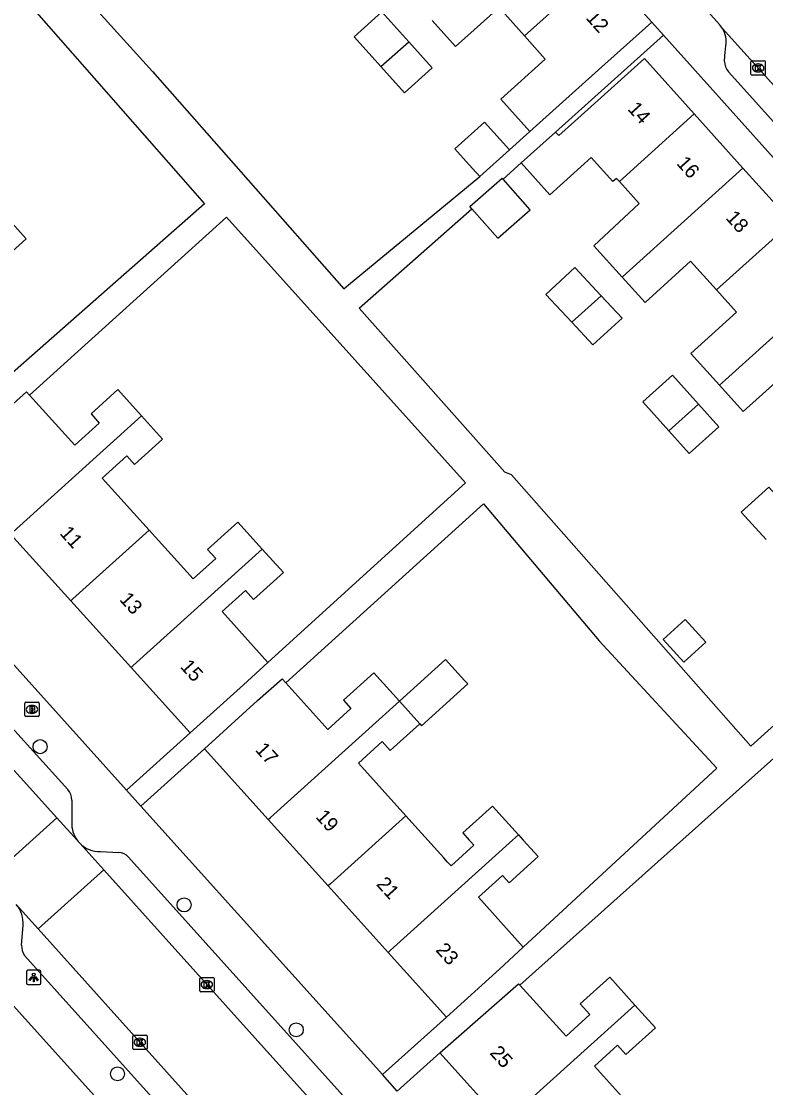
# Model space of a CAD drawing. Extents: x 158352 to 159489, y 383828 to 384597.
# Drawn here: x 159044.3 to 159096.2, y 384232.7 to 384307.1 of the extents above; entities that cross this region are included whole.
import ezdxf

# ---------------------------------------------------------------- set-up
doc = ezdxf.new("R2010")
doc.units = 0
for name, color, linetype in [('IMGEO_Boom', 7, 'Continuous'), ('IMGEO_Brandkraan', 7, 'Continuous'), ('IMGEO_Kolk', 7, 'Continuous'), ('IMGEO_Lichtpunt', 7, 'Continuous'), ('IMGEO_Pand', 7, 'Continuous'), ('IMGEO_Pand_nummerreeks', 7, 'Continuous'), ('IMGEO_Rijbaan_lokaal_open', 7, 'Continuous'), ('IMGEO_Voetpad_open', 7, 'Continuous')]:
    doc.layers.add(name, color=color, linetype=linetype)

msp = doc.modelspace()

# ---------------------------------------------------------------- linework, layer by layer
at = {"layer": 'IMGEO_Boom'}
for centre in [(159045.564, 384256.519), (159055.612, 384245.481), (159063.435, 384236.768), (159050.966, 384233.698)]:
    msp.add_circle(centre, 0.489, dxfattribs=at)
at = {"layer": 'IMGEO_Brandkraan'}
for p, q in [((159044.498, 384258.689), (159044.498, 384259.541)), ((159044.573, 384259.615), (159045.425, 384259.615)), ((159044.986, 384259.395), (159045.011, 384259.395)), ((159045.499, 384259.541), (159045.499, 384258.689)), ((159045.425, 384258.615), (159044.573, 384258.615)), ((159045.009, 384258.835), (159044.984, 384258.835))]:
    msp.add_line(p, q, dxfattribs=at)
for points in [[(159044.498, 384258.689), (159044.498, 384259.541)], [(159044.573, 384259.615), (159045.425, 384259.615)], [(159045.499, 384259.541), (159045.499, 384258.689)], [(159045.425, 384258.615), (159044.573, 384258.615)], [(159044.846, 384259.315), (159044.846, 384258.915), (159045.059, 384258.915)], [(159045.077, 384259.315), (159044.846, 384259.315)], [(159045.025, 384259.234), (159044.971, 384259.234), (159044.971, 384259.158)], [(159044.971, 384259.158), (159045.024, 384259.158)], [(159045.033, 384259.082), (159044.971, 384259.082), (159044.971, 384259.001)], [(159044.971, 384259.001), (159045.033, 384259.001)]]:
    msp.add_lwpolyline(points, dxfattribs=at)
for centre, radius, start, end in [((159044.575, 384259.539), 0.0765, 91.55205, 178.44795), ((159044.575, 384259.539), 0.0765, 91.55205, 178.44795), ((159045.423, 384259.539), 0.0765, 1.55205, 88.44795), ((159045.423, 384259.539), 0.0765, 1.55205, 88.44795), ((159044.575, 384258.691), 0.0765, 181.55205, 268.44795), ((159044.575, 384258.691), 0.0765, 181.55205, 268.44795), ((159045.026, 384259.196), 0.0379, 267.82845, 90.93552), ((159045.034, 384259.041), 0.0404, 269.87594, 90.50774), ((159045.065, 384259.166), 0.251, 268.66757, 293.53466), ((159045.081, 384259.17), 0.145, 59.4692, 91.53667), ((159045.106, 384259.217), 0.0922, 285.51372, 58.15012), ((159045.111, 384259.025), 0.105, 301.31148, 78.98903), ((159045.423, 384258.691), 0.0765, 271.55205, 358.44795), ((159045.423, 384258.691), 0.0765, 271.55205, 358.44795)]:
    msp.add_arc(centre, radius, start, end, dxfattribs=at)
for centre, major_axis, ratio, start_param, end_param in [((159044.985, 384259.115), (-0.387, 0.002), 0.722429, 4.712389, 7.853982), ((159045.01, 384259.115), (-0.39, 0.002), 0.717154, 1.570796, 4.712389)]:
    msp.add_ellipse(centre, major_axis=major_axis, ratio=ratio, start_param=start_param, end_param=end_param, dxfattribs=at)
at = {"layer": 'IMGEO_Kolk'}
for p, q in [((159095.165, 384303.429), (159095.165, 384304.281)), ((159095.24, 384304.355), (159096.092, 384304.355)), ((159095.653, 384304.135), (159095.678, 384304.135)), ((159096.166, 384304.281), (159096.166, 384303.429)), ((159096.092, 384303.355), (159095.24, 384303.355)), ((159095.676, 384303.575), (159095.651, 384303.575)), ((159056.701, 384239.501), (159056.701, 384240.353)), ((159056.776, 384240.427), (159057.628, 384240.427)), ((159057.189, 384240.207), (159057.214, 384240.207)), ((159057.702, 384240.353), (159057.702, 384239.501)), ((159057.628, 384239.427), (159056.776, 384239.427)), ((159057.212, 384239.647), (159057.187, 384239.647)), ((159052.027, 384235.475), (159052.027, 384236.327)), ((159052.102, 384236.401), (159052.954, 384236.401)), ((159053.028, 384236.327), (159053.028, 384235.475)), ((159052.538, 384235.621), (159052.513, 384235.621)), ((159052.515, 384236.181), (159052.54, 384236.181)), ((159052.954, 384235.401), (159052.102, 384235.401))]:
    msp.add_line(p, q, dxfattribs=at)
for points in [[(159095.165, 384303.429), (159095.165, 384304.281)], [(159095.24, 384304.355), (159096.092, 384304.355)], [(159095.486, 384304.055), (159095.609, 384304.055), (159095.609, 384303.904), (159095.739, 384304.055), (159095.903, 384304.055), (159095.757, 384303.904), (159095.91, 384303.655), (159095.758, 384303.655), (159095.673, 384303.819), (159095.609, 384303.752), (159095.609, 384303.655), (159095.486, 384303.655), (159095.486, 384304.055)], [(159096.166, 384304.281), (159096.166, 384303.429)], [(159096.092, 384303.355), (159095.24, 384303.355)], [(159056.701, 384239.501), (159056.701, 384240.353)], [(159056.776, 384240.427), (159057.628, 384240.427)], [(159057.022, 384240.127), (159057.145, 384240.127), (159057.145, 384239.976), (159057.275, 384240.127), (159057.439, 384240.127), (159057.293, 384239.976), (159057.446, 384239.727), (159057.294, 384239.727), (159057.209, 384239.891), (159057.145, 384239.824), (159057.145, 384239.727), (159057.022, 384239.727), (159057.022, 384240.127)], [(159057.702, 384240.353), (159057.702, 384239.501)], [(159057.628, 384239.427), (159056.776, 384239.427)], [(159052.027, 384235.475), (159052.027, 384236.327)], [(159052.102, 384236.401), (159052.954, 384236.401)], [(159053.028, 384236.327), (159053.028, 384235.475)], [(159052.348, 384236.101), (159052.471, 384236.101), (159052.471, 384235.95), (159052.601, 384236.101), (159052.765, 384236.101), (159052.619, 384235.95), (159052.772, 384235.701), (159052.62, 384235.701), (159052.535, 384235.865), (159052.471, 384235.798), (159052.471, 384235.701), (159052.348, 384235.701), (159052.348, 384236.101)], [(159052.954, 384235.401), (159052.102, 384235.401)]]:
    msp.add_lwpolyline(points, dxfattribs=at)
for centre, start, end in [((159095.242, 384304.279), 91.55205, 178.44795), ((159095.242, 384304.279), 91.55205, 178.44795), ((159096.09, 384304.279), 1.55205, 88.44795), ((159096.09, 384304.279), 1.55205, 88.44795), ((159095.242, 384303.431), 181.55205, 268.44795), ((159095.242, 384303.431), 181.55205, 268.44795), ((159096.09, 384303.431), 271.55205, 358.44795), ((159096.09, 384303.431), 271.55205, 358.44795), ((159056.778, 384240.351), 91.55205, 178.44795), ((159056.778, 384240.351), 91.55205, 178.44795), ((159057.626, 384240.351), 1.55205, 88.44795), ((159057.626, 384240.351), 1.55205, 88.44795), ((159056.778, 384239.503), 181.55205, 268.44795), ((159056.778, 384239.503), 181.55205, 268.44795), ((159057.626, 384239.503), 271.55205, 358.44795), ((159057.626, 384239.503), 271.55205, 358.44795), ((159052.104, 384236.325), 91.55205, 178.44795), ((159052.104, 384236.325), 91.55205, 178.44795), ((159052.952, 384236.325), 1.55205, 88.44795), ((159052.952, 384236.325), 1.55205, 88.44795), ((159052.104, 384235.477), 181.55205, 268.44795), ((159052.104, 384235.477), 181.55205, 268.44795), ((159052.952, 384235.477), 271.55205, 358.44795), ((159052.952, 384235.477), 271.55205, 358.44795)]:
    msp.add_arc(centre, 0.0765, start, end, dxfattribs=at)
for centre, major_axis, ratio, start_param, end_param in [((159095.652, 384303.855), (-0.387, 0.002), 0.722429, 4.712389, 7.853982), ((159095.677, 384303.855), (-0.39, 0.002), 0.717154, 1.570796, 4.712389), ((159057.188, 384239.927), (-0.387, 0.002), 0.722429, 4.712389, 7.853982), ((159057.213, 384239.927), (-0.39, 0.002), 0.717154, 1.570796, 4.712389), ((159052.514, 384235.901), (-0.387, 0.002), 0.722429, 4.712389, 7.853982), ((159052.539, 384235.901), (-0.39, 0.002), 0.717154, 1.570796, 4.712389)]:
    msp.add_ellipse(centre, major_axis=major_axis, ratio=ratio, start_param=start_param, end_param=end_param, dxfattribs=at)
at = {"layer": 'IMGEO_Lichtpunt'}
for p, q in [((159044.618, 384240.825), (159044.618, 384240.018)), ((159044.618, 384240.825), (159044.618, 384240.018)), ((159045.52, 384240.92), (159044.712, 384240.92)), ((159045.52, 384240.92), (159044.712, 384240.92)), ((159045.614, 384240.018), (159045.614, 384240.825)), ((159045.614, 384240.018), (159045.614, 384240.825)), ((159044.712, 384239.924), (159045.52, 384239.924)), ((159044.712, 384239.924), (159045.52, 384239.924))]:
    msp.add_line(p, q, dxfattribs=at)
for points in [[(159044.992, 384240.489), (159045.031, 384240.461), (159044.843, 384240.199), (159044.805, 384240.226), (159044.992, 384240.489)], [(159045.094, 384240.441), (159045.141, 384240.441), (159045.141, 384240.119), (159045.094, 384240.119), (159045.094, 384240.441)], [(159045.204, 384240.461), (159045.242, 384240.488), (159045.429, 384240.226), (159045.39, 384240.198), (159045.204, 384240.461)]]:
    msp.add_lwpolyline(points, dxfattribs=at)
msp.add_circle((159045.117, 384240.623), 0.0994, dxfattribs=at)
for centre, start, end in [((159044.712, 384240.825), 90, 180), ((159044.712, 384240.825), 90, 180), ((159045.52, 384240.825), 0, 90), ((159045.52, 384240.825), 0, 90), ((159044.712, 384240.018), 180, 270), ((159044.712, 384240.018), 180, 270), ((159045.52, 384240.018), 270, 0), ((159045.52, 384240.018), 270, 360)]:
    msp.add_arc(centre, 0.0946, start, end, dxfattribs=at)
at = {"layer": 'IMGEO_Pand'}
for points in [[(159079.359, 384306.091), (159084.758, 384310.937)], [(159084.758, 384310.937), (159088.242, 384307.056)], [(159069.347, 384303.952), (159067.476, 384306.035), (159069.411, 384307.772), (159071.282, 384305.688)], [(159079.359, 384306.091), (159077.588, 384308.064), (159074.558, 384305.344), (159072.925, 384307.163)], [(159088.242, 384307.056), (159084.522, 384303.716), (159079.742, 384299.425)], [(159069.347, 384303.952), (159071.282, 384305.688)], [(159071.282, 384305.688), (159072.915, 384303.869), (159070.981, 384302.133), (159069.347, 384303.952)], [(159079.742, 384299.425), (159077.707, 384301.692), (159080.808, 384304.476), (159079.359, 384306.091)], [(159081.533, 384299.387), (159081.759, 384299.136), (159082.851, 384300.12), (159084.011, 384301.165), (159087.725, 384304.511), (159091.206, 384300.648)], [(159091.206, 384300.648), (159085.981, 384295.939)], [(159091.206, 384300.648), (159094.606, 384296.873)], [(159076.237, 384296.278), (159075.493, 384297.107), (159074.497, 384298.217), (159076.573, 384300.081), (159078.313, 384298.142)], [(159079.139, 384297.23), (159081.533, 384299.387)], [(159078.313, 384298.142), (159076.237, 384296.278)], [(159085.981, 384295.939), (159085.783, 384296.158), (159085.526, 384295.927), (159084.009, 384297.611), (159081.132, 384295.019), (159079.139, 384297.23)], [(159086.172, 384289.274), (159086.447, 384289.522), (159094.606, 384296.873)], [(159094.606, 384296.873), (159098.007, 384293.099)], [(159075.692, 384294.024), (159075.551, 384294.184), (159077.809, 384296.172), (159077.865, 384296.108)], [(159075.692, 384294.024), (159077.497, 384291.975), (159079.754, 384293.963), (159077.865, 384296.108)], [(159085.981, 384295.939), (159087.368, 384294.399), (159084.207, 384291.454), (159086.172, 384289.274)], [(159041.613, 384289.256), (159044.586, 384291.942), (159042.389, 384294.373), (159039.417, 384291.687), (159040.066, 384290.968)], [(159098.007, 384293.099), (159092.763, 384288.374)], [(159084.721, 384287.967), (159082.877, 384289.946), (159080.859, 384288.066), (159082.672, 384286.12)], [(159086.172, 384289.274), (159087.775, 384287.494), (159090.949, 384290.387), (159092.763, 384288.374)], [(159092.972, 384281.724), (159093.387, 384282.098), (159101.407, 384289.325)], [(159092.763, 384288.374), (159094.166, 384286.817), (159090.975, 384283.941), (159092.972, 384281.724)], [(159082.672, 384286.12), (159084.142, 384284.542), (159086.18, 384286.4), (159084.721, 384287.967)], [(159082.672, 384286.12), (159084.721, 384287.967)], [(159091.512, 384280.409), (159089.687, 384282.434), (159087.616, 384280.567), (159089.442, 384278.542)], [(159092.972, 384281.724), (159094.619, 384279.896), (159097.777, 384282.741), (159099.529, 384280.796)], [(159039.07, 384276.261), (159042.781, 384279.613), (159044.611, 384281.267), (159044.831, 384281.024)], [(159052.645, 384279.601), (159050.998, 384281.424), (159049.118, 384279.726), (159049.695, 384279.087), (159047.981, 384277.539), (159044.831, 384281.024)], [(159089.442, 384278.542), (159090.86, 384276.969), (159092.931, 384278.836), (159091.512, 384280.409)], [(159089.442, 384278.542), (159091.512, 384280.409)], [(159043.51, 384271.347), (159043.658, 384271.48), (159052.645, 384279.601)], [(159052.645, 384279.601), (159054.115, 384277.974), (159052.146, 384276.194), (159051.605, 384276.794), (159049.896, 384275.25), (159053.169, 384271.628)], [(159098.147, 384272.712), (159096.409, 384274.629), (159094.483, 384272.882), (159096.215, 384270.972)], [(159053.169, 384271.628), (159056.249, 384268.218), (159057.827, 384269.644), (159057.251, 384270.281), (159059.355, 384272.182), (159061.053, 384270.303)], [(159047.712, 384266.696), (159043.51, 384271.347)], [(159047.712, 384266.696), (159047.86, 384266.83), (159053.169, 384271.628)], [(159061.053, 384270.303), (159052.062, 384262.18), (159051.914, 384262.046)], [(159061.053, 384270.303), (159062.538, 384268.66), (159060.459, 384266.782), (159059.89, 384267.411), (159058.259, 384265.937), (159061.46, 384262.4)], [(159051.914, 384262.046), (159047.712, 384266.696)], [(159089.034, 384263.998), (159090.47, 384262.413), (159092.004, 384263.803), (159090.568, 384265.387), (159089.034, 384263.998)], [(159061.46, 384262.4), (159059.75, 384260.832), (159056.039, 384257.48)], [(159072.065, 384258.107), (159072.181, 384257.978), (159075.407, 384260.894), (159075.291, 384261.023), (159075.184, 384261.141), (159073.862, 384262.603), (159070.633, 384259.692)], [(159056.039, 384257.48), (159051.914, 384262.046)], [(159070.633, 384259.692), (159068.841, 384261.675), (159066.725, 384259.763), (159067.257, 384259.174), (159065.647, 384257.718), (159062.71, 384260.964)], [(159057.033, 384256.376), (159060.744, 384259.728), (159062.453, 384261.248), (159062.71, 384260.964)], [(159061.483, 384251.442), (159061.638, 384251.582), (159070.633, 384259.692)], [(159070.633, 384259.692), (159072.065, 384258.107)], [(159072.065, 384258.107), (159070.001, 384256.241), (159069.429, 384256.873), (159067.769, 384255.372), (159071.087, 384251.698)], [(159057.033, 384256.376), (159061.483, 384251.442)], [(159078.937, 384250.375), (159077.127, 384252.379), (159075.049, 384250.5), (159075.501, 384250), (159075.587, 384249.905), (159075.827, 384249.639), (159074.238, 384248.208), (159073.998, 384248.474), (159073.736, 384248.764), (159072.62, 384250), (159071.087, 384251.698)], [(159065.661, 384246.808), (159062.783, 384250), (159061.483, 384251.442)], [(159071.087, 384251.698), (159069.203, 384250), (159065.817, 384246.948), (159065.661, 384246.808)], [(159069.841, 384242.173), (159069.996, 384242.313), (159078.521, 384250), (159078.937, 384250.375)], [(159078.937, 384250.375), (159079.275, 384250), (159080.312, 384248.851), (159078.289, 384247.03), (159077.829, 384247.54), (159076.145, 384246.023), (159079.278, 384242.533)], [(159069.841, 384242.173), (159065.661, 384246.808)], [(159079.278, 384242.533), (159077.625, 384241.007), (159073.91, 384237.66)], [(159073.91, 384237.66), (159069.841, 384242.173)], [(159087.068, 384238.494), (159085.311, 384240.444), (159083.253, 384238.589), (159083.93, 384237.837), (159082.264, 384236.336), (159079.037, 384239.888)], [(159073.466, 384235.167), (159078.947, 384239.987), (159079.037, 384239.888)], [(159077.901, 384230.235), (159078.086, 384230.401), (159087.068, 384238.494)], [(159087.575, 384230.543), (159087.407, 384230.729), (159086.77, 384231.436), (159084.238, 384234.246), (159085.859, 384235.706), (159086.441, 384235.06), (159088.495, 384236.91), (159087.068, 384238.494)], [(159077.901, 384230.235), (159073.466, 384235.167)]]:
    msp.add_lwpolyline(points, dxfattribs=at)
at = {"layer": 'IMGEO_Rijbaan_lokaal_open'}
for points in [[(158994.927, 384309.022), (159046.731, 384251.567)], [(159093.18, 384306.611), (159092.977, 384306.882), (159091.941, 384308.036)], [(159118.576, 384278.458), (159093.18, 384306.611)], [(159046.731, 384251.567), (159042.16, 384247.433)], [(159046.731, 384251.567), (159048.15, 384250)], [(159048.15, 384250), (159048.217, 384249.914), (159048.334, 384249.783)], [(159048.334, 384249.783), (159050.008, 384247.923)], [(159045.427, 384243.808), (159050.008, 384247.923)], [(159050.008, 384247.923), (159092.46, 384200.729)], [(159045.427, 384243.808), (159043.906, 384245.502)], [(159094.094, 384189.61), (159045.427, 384243.808)]]:
    msp.add_lwpolyline(points, dxfattribs=at)
at = {"layer": 'IMGEO_Voetpad_open'}
for points in [[(159067.463, 384330.202), (159046.476, 384311.29), (159053.406, 384303.599), (159066.761, 384288.459), (159067.072, 384288.734), (159076.237, 384296.278)], [(159025.479, 384299.745), (159038.732, 384311.517), (159040.741, 384311.58), (159042.455, 384311.065), (159043.647, 384309.656), (159057.027, 384294.384), (159042.046, 384281.219)], [(159089.061, 384306.144), (159088.242, 384307.056)], [(159081.533, 384299.387), (159089.061, 384306.144)], [(159089.061, 384306.144), (159116.584, 384275.481)], [(159093.329, 384304.312), (159093.345, 384304.709), (159093.414, 384305.394)], [(159104.933, 384290.998), (159093.588, 384303.592)], [(159078.313, 384298.142), (159079.742, 384299.425)], [(159077.865, 384296.108), (159079.139, 384297.23)], [(159102.964, 384263.596), (159095.156, 384256.564), (159078.447, 384275.477), (159077.998, 384275.654), (159067.835, 384287.104), (159075.692, 384294.024)], [(159011.502, 384293.463), (159035.51, 384266.786), (159047.495, 384253.53)], [(159044.831, 384281.024), (159058.578, 384293.452), (159075.255, 384274.921), (159061.46, 384262.4)], [(159062.71, 384260.964), (159076.504, 384273.445), (159084.582, 384263.904), (159092.793, 384255.01), (159079.278, 384242.533)], [(159051.598, 384253.485), (159034.671, 384272.304)], [(159079.037, 384239.888), (159094.142, 384253.358), (159111.963, 384269.291)], [(159056.039, 384257.48), (159051.598, 384253.485)], [(159052.591, 384252.381), (159057.033, 384256.376)], [(159052.591, 384252.381), (159051.598, 384253.485)], [(159047.786, 384252.798), (159047.768, 384251.22)], [(159069.444, 384233.643), (159052.591, 384252.381)], [(159049.771, 384249.205), (159051.053, 384249.142)], [(159051.74, 384248.819), (159076.511, 384221.294), (159091.872, 384204.165)], [(159044.274, 384242.664), (159044.376, 384244.035)], [(159040.731, 384241.717), (159057.558, 384223.073)], [(159092.228, 384188.816), (159084.889, 384197.015), (159044.469, 384241.962)], [(159073.91, 384237.66), (159069.444, 384233.643)], [(159070.485, 384232.486), (159073.466, 384235.167)], [(159070.485, 384232.486), (159069.444, 384233.643)]]:
    msp.add_lwpolyline(points, dxfattribs=at)
for centre, radius, start, end in [((159091.652, 384305.686), 1.786, 350.58801, 31.17955), ((159094.344, 384304.271), 1.016, 177.65956, 221.91001), ((159046.726, 384252.8), 1.06, 359.87672, 43.48298), ((159049.732, 384251.165), 1.964, 178.3973, 216.37492), ((159049.683, 384251.062), 1.859, 223.47089, 272.70647), ((159051.013, 384248.166), 0.977, 41.96433, 87.6736), ((159042.386, 384244.206), 1.997, 355.08195, 40.44707), ((159045.432, 384242.608), 1.159, 177.21026, 213.83796)]:
    msp.add_arc(centre, radius, start, end, dxfattribs=at)

# ---------------------------------------------------------------- texts
at = {"layer": 'IMGEO_Pand_nummerreeks'}
for s, rotation, p in [('12', 311.91165, (159083.592, 384307.325)), ('14', 312.01763, (159086.506, 384300.964)), ('16', 312.01478, (159089.926, 384297.167)), ('18', 312.01478, (159093.349, 384293.369)), ('11', 312.09843, (159046.887, 384271.368)), ('13', 312.09843, (159051.052, 384266.758)), ('15', 312.09843, (159055.295, 384262.063)), ('17', 312.04343, (159060.521, 384256.271)), ('19', 312.0423, (159064.741, 384251.592)), ('21', 312.04343, (159068.975, 384246.896)), ('23', 312.0423, (159073.118, 384242.301)), ('25', 311.96322, (159076.892, 384235.125))]:
    msp.add_text(s, height=1, rotation=rotation, dxfattribs=at).set_placement(p)

doc.saveas('drawing.dxf')
